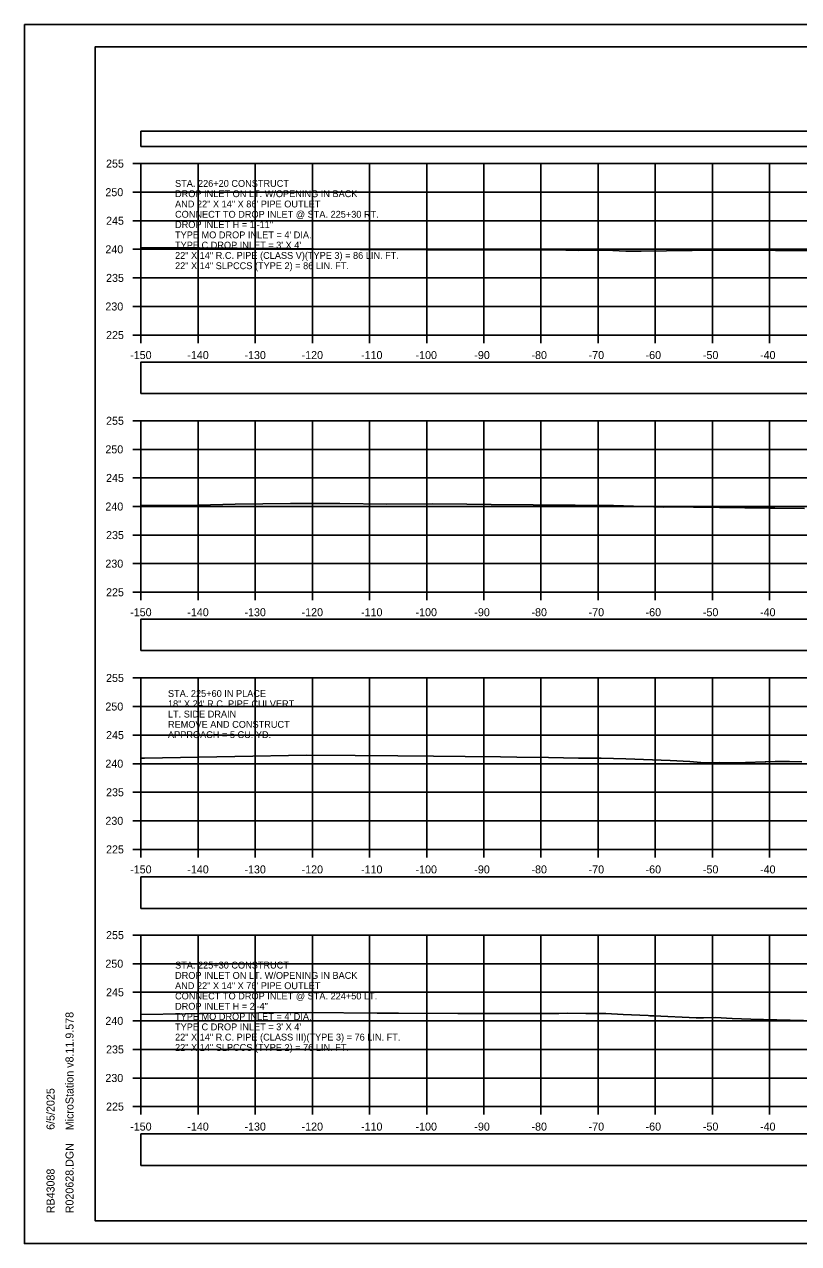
# Model space of a CAD drawing. Extents: x 1369627 to 1374022, y 380035 to 398173.
# Drawn here: x 1371928.1 to 1372063.6, y 385798.9 to 386012.2 of the extents above; entities that cross this region are included whole.
import ezdxf

# ---------------------------------------------------------------- set-up
doc = ezdxf.new("R2010")
doc.units = 0
for name, color, linetype in [('Default', 7, 'Continuous'), ('R_Axis', 7, 'Continuous'), ('R_Axis Annot', 7, 'Continuous'), ('R_Border', 7, 'Continuous'), ('R_Exist Surface', 7, 'Continuous'), ('R_Grid', 7, 'Continuous'), ('R_No Plot', 7, 'Continuous'), ('R_Water', 7, 'Continuous'), ('R_Water Annot', 7, 'Continuous')]:
    doc.layers.add(name, color=color, linetype=linetype)

msp = doc.modelspace()

# ---------------------------------------------------------------- linework, layer by layer
at = {"layer": 'Default'}
for points in [[(1371948.53, 385990.85), (1372248.53, 385990.85), (1372248.53, 385993.55), (1371948.53, 385993.55)], [(1371948.53, 385947.63), (1372248.53, 385947.63), (1372248.53, 385953.16), (1371948.53, 385953.16)], [(1371948.53, 385902.66), (1372248.53, 385902.66), (1372248.53, 385908.19), (1371948.53, 385908.19)], [(1371948.53, 385857.55), (1372248.53, 385857.55), (1372248.53, 385863.07), (1371948.53, 385863.07)], [(1371948.53, 385812.57), (1372248.53, 385812.57), (1372248.53, 385818.1), (1371948.53, 385818.1)]]:
    msp.add_lwpolyline(points, close=True, dxfattribs=at)
at = {"layer": 'R_Axis'}
for p, q in [((1371947.13, 385987.88), (1371948.53, 385987.88)), ((1371948.53, 385957.88), (1371948.53, 385987.88)), ((1371947.13, 385982.88), (1371948.53, 385982.88)), ((1371947.13, 385977.88), (1371948.53, 385977.88)), ((1371947.13, 385972.88), (1371948.53, 385972.88)), ((1371947.13, 385967.88), (1371948.53, 385967.88)), ((1371947.13, 385962.88), (1371948.53, 385962.88)), ((1371947.13, 385957.88), (1371948.53, 385957.88)), ((1371948.53, 385957.88), (1372248.53, 385957.88)), ((1371948.53, 385956.48), (1371948.53, 385957.88)), ((1371958.53, 385956.48), (1371958.53, 385957.88)), ((1371968.53, 385956.48), (1371968.53, 385957.88)), ((1371978.53, 385956.48), (1371978.53, 385957.88)), ((1371988.53, 385956.48), (1371988.53, 385957.88)), ((1371998.53, 385956.48), (1371998.53, 385957.88)), ((1372008.53, 385956.48), (1372008.53, 385957.88)), ((1372018.53, 385956.48), (1372018.53, 385957.88)), ((1372028.53, 385956.48), (1372028.53, 385957.88)), ((1372038.53, 385956.48), (1372038.53, 385957.88)), ((1372048.53, 385956.48), (1372048.53, 385957.88)), ((1372058.53, 385956.48), (1372058.53, 385957.88)), ((1371947.13, 385942.88), (1371948.53, 385942.88)), ((1371948.53, 385912.88), (1371948.53, 385942.88)), ((1371947.13, 385937.88), (1371948.53, 385937.88)), ((1371947.13, 385932.88), (1371948.53, 385932.88)), ((1371947.13, 385927.88), (1371948.53, 385927.88)), ((1371947.13, 385922.88), (1371948.53, 385922.88)), ((1371947.13, 385917.88), (1371948.53, 385917.88)), ((1371947.13, 385912.88), (1371948.53, 385912.88)), ((1371948.53, 385912.88), (1372248.53, 385912.88)), ((1371948.53, 385911.48), (1371948.53, 385912.88)), ((1371958.53, 385911.48), (1371958.53, 385912.88)), ((1371968.53, 385911.48), (1371968.53, 385912.88)), ((1371978.53, 385911.48), (1371978.53, 385912.88)), ((1371988.53, 385911.48), (1371988.53, 385912.88)), ((1371998.53, 385911.48), (1371998.53, 385912.88)), ((1372008.53, 385911.48), (1372008.53, 385912.88)), ((1372018.53, 385911.48), (1372018.53, 385912.88)), ((1372028.53, 385911.48), (1372028.53, 385912.88)), ((1372038.53, 385911.48), (1372038.53, 385912.88)), ((1372048.53, 385911.48), (1372048.53, 385912.88)), ((1372058.53, 385911.48), (1372058.53, 385912.88)), ((1371947.13, 385897.88), (1371948.53, 385897.88)), ((1371948.53, 385867.88), (1371948.53, 385897.88)), ((1371947.13, 385892.88), (1371948.53, 385892.88)), ((1371947.13, 385887.88), (1371948.53, 385887.88)), ((1371947.13, 385882.88), (1371948.53, 385882.88)), ((1371947.13, 385877.88), (1371948.53, 385877.88)), ((1371947.13, 385872.88), (1371948.53, 385872.88)), ((1371947.13, 385867.88), (1371948.53, 385867.88)), ((1371948.53, 385867.88), (1372248.53, 385867.88)), ((1371948.53, 385866.48), (1371948.53, 385867.88)), ((1371958.53, 385866.48), (1371958.53, 385867.88)), ((1371968.53, 385866.48), (1371968.53, 385867.88)), ((1371978.53, 385866.48), (1371978.53, 385867.88)), ((1371988.53, 385866.48), (1371988.53, 385867.88)), ((1371998.53, 385866.48), (1371998.53, 385867.88)), ((1372008.53, 385866.48), (1372008.53, 385867.88)), ((1372018.53, 385866.48), (1372018.53, 385867.88)), ((1372028.53, 385866.48), (1372028.53, 385867.88)), ((1372038.53, 385866.48), (1372038.53, 385867.88)), ((1372048.53, 385866.48), (1372048.53, 385867.88)), ((1372058.53, 385866.48), (1372058.53, 385867.88)), ((1371947.13, 385852.88), (1371948.53, 385852.88)), ((1371948.53, 385822.88), (1371948.53, 385852.88)), ((1371947.13, 385847.88), (1371948.53, 385847.88)), ((1371947.13, 385842.88), (1371948.53, 385842.88)), ((1371947.13, 385837.88), (1371948.53, 385837.88)), ((1371947.13, 385832.88), (1371948.53, 385832.88)), ((1371947.13, 385827.88), (1371948.53, 385827.88)), ((1371947.13, 385822.88), (1371948.53, 385822.88)), ((1371948.53, 385822.88), (1372248.53, 385822.88)), ((1371948.53, 385821.48), (1371948.53, 385822.88)), ((1371958.53, 385821.48), (1371958.53, 385822.88)), ((1371968.53, 385821.48), (1371968.53, 385822.88)), ((1371978.53, 385821.48), (1371978.53, 385822.88)), ((1371988.53, 385821.48), (1371988.53, 385822.88)), ((1371998.53, 385821.48), (1371998.53, 385822.88)), ((1372008.53, 385821.48), (1372008.53, 385822.88)), ((1372018.53, 385821.48), (1372018.53, 385822.88)), ((1372028.53, 385821.48), (1372028.53, 385822.88)), ((1372038.53, 385821.48), (1372038.53, 385822.88)), ((1372048.53, 385821.48), (1372048.53, 385822.88)), ((1372058.53, 385821.48), (1372058.53, 385822.88))]:
    msp.add_line(p, q, dxfattribs=at)
at = {"layer": 'R_Border'}
for p, q in [((1371940.53, 386008.34), (1372256.71, 386008.34)), ((1371940.53, 385802.88), (1371940.53, 386008.34)), ((1371940.53, 385802.88), (1371940.53, 385802.88)), ((1372256.71, 385802.88), (1371940.53, 385802.88))]:
    msp.add_line(p, q, dxfattribs=at)
at = {"layer": 'R_Exist Surface'}
for points in [[(1371948.53, 385973.2), (1371957.43, 385973.15), (1371958.78, 385973.17), (1371965.37, 385973.11), (1371974.07, 385973.02), (1371974.62, 385973.02), (1371986.89, 385972.85), (1371990.25, 385972.83), (1371998.72, 385972.8), (1372005.71, 385972.79), (1372007.85, 385972.8), (1372009.07, 385972.79), (1372022.86, 385972.72), (1372025.07, 385972.69), (1372026.25, 385972.73), (1372027.89, 385972.74), (1372029.93, 385972.74), (1372033.41, 385972.56), (1372034.98, 385972.53), (1372036.07, 385972.53), (1372049.43, 385972.72), (1372050.99, 385972.71), (1372059.58, 385972.69), (1372059.89, 385972.69), (1372059.97, 385972.69), (1372060.08, 385972.69), (1372068.3, 385972.63)], [(1371948.53, 385928.06), (1371958.51, 385928.11), (1371965.01, 385928.26), (1371974.69, 385928.38), (1371978.35, 385928.39), (1371983.31, 385928.41), (1371991.58, 385928.29), (1371999.53, 385928.33), (1372005.56, 385928.27), (1372009.83, 385928.22), (1372024.5, 385928.1), (1372028.4, 385928.05), (1372030.92, 385928.04), (1372031, 385928.04), (1372031.13, 385928.03), (1372031.22, 385928.03), (1372040.04, 385927.77), (1372043.01, 385927.8), (1372045.24, 385927.75), (1372049.76, 385927.7), (1372058.57, 385927.6), (1372059.43, 385927.59), (1372064.66, 385927.52)], [(1371948.53, 385883.84), (1371949.13, 385883.86), (1371964.94, 385884.14), (1371977.47, 385884.36), (1371986.01, 385884.33), (1371993.49, 385884.27), (1371999.74, 385884.22), (1372005.25, 385884.14), (1372011.43, 385884.05), (1372014.33, 385884.04), (1372019.83, 385883.94), (1372025.12, 385883.86), (1372029.05, 385883.83), (1372033.39, 385883.73), (1372041.16, 385883.46), (1372044.59, 385883.28), (1372047.15, 385883.05), (1372047.25, 385883.04), (1372049.84, 385883.08), (1372053.01, 385883.03), (1372054.35, 385883.06), (1372057.74, 385883.23), (1372057.85, 385883.23), (1372057.89, 385883.23), (1372059.52, 385883.24), (1372060.19, 385883.24), (1372060.82, 385883.29), (1372061.06, 385883.29), (1372062.04, 385883.27), (1372064.16, 385883.21)], [(1371948.53, 385838.98), (1371956.25, 385839.11), (1371958.83, 385839.16), (1371959.55, 385839.18), (1371969.18, 385839.26), (1371978.12, 385839.33), (1371989.85, 385839.22), (1371991.18, 385839.22), (1371993.62, 385839.2), (1372003.96, 385839.18), (1372006.59, 385839.17), (1372015.78, 385839.14), (1372019.29, 385839.14), (1372021.63, 385839.17), (1372023.24, 385839.24), (1372026.41, 385839.19), (1372029.88, 385839.15), (1372032.92, 385838.99), (1372037.3, 385838.8), (1372037.57, 385838.78), (1372038.26, 385838.75), (1372045.71, 385838.42), (1372046.99, 385838.39), (1372049.06, 385838.46), (1372051.99, 385838.32), (1372055.25, 385838.15), (1372055.61, 385838.14), (1372055.85, 385838.13), (1372056.06, 385838.12), (1372057.49, 385838.09), (1372064.49, 385837.93)]]:
    msp.add_lwpolyline(points, dxfattribs=at)
at = {"layer": 'R_Grid'}
for p, q in [((1371948.53, 385987.88), (1372248.53, 385987.88)), ((1371948.53, 385957.88), (1371948.53, 385987.88)), ((1371958.53, 385957.88), (1371958.53, 385987.88)), ((1371968.53, 385957.88), (1371968.53, 385987.88)), ((1371978.53, 385957.88), (1371978.53, 385987.88)), ((1371988.53, 385957.88), (1371988.53, 385987.88)), ((1371998.53, 385957.88), (1371998.53, 385987.88)), ((1372008.53, 385957.88), (1372008.53, 385987.88)), ((1372018.53, 385957.88), (1372018.53, 385987.88)), ((1372028.53, 385957.88), (1372028.53, 385987.88)), ((1372038.53, 385957.88), (1372038.53, 385987.88)), ((1372048.53, 385957.88), (1372048.53, 385987.88)), ((1372058.53, 385957.88), (1372058.53, 385987.88)), ((1371948.53, 385982.88), (1372248.53, 385982.88)), ((1371948.53, 385977.88), (1372248.53, 385977.88)), ((1371948.53, 385972.88), (1372248.53, 385972.88)), ((1371948.53, 385967.88), (1372248.53, 385967.88)), ((1371948.53, 385962.88), (1372248.53, 385962.88)), ((1371948.53, 385957.88), (1372248.53, 385957.88)), ((1371948.53, 385942.88), (1372248.53, 385942.88)), ((1371948.53, 385912.88), (1371948.53, 385942.88)), ((1371958.53, 385912.88), (1371958.53, 385942.88)), ((1371968.53, 385912.88), (1371968.53, 385942.88)), ((1371978.53, 385912.88), (1371978.53, 385942.88)), ((1371988.53, 385912.88), (1371988.53, 385942.88)), ((1371998.53, 385912.88), (1371998.53, 385942.88)), ((1372008.53, 385912.88), (1372008.53, 385942.88)), ((1372018.53, 385912.88), (1372018.53, 385942.88)), ((1372028.53, 385912.88), (1372028.53, 385942.88)), ((1372038.53, 385912.88), (1372038.53, 385942.88)), ((1372048.53, 385912.88), (1372048.53, 385942.88)), ((1372058.53, 385912.88), (1372058.53, 385942.88)), ((1371948.53, 385937.88), (1372248.53, 385937.88)), ((1371948.53, 385932.88), (1372248.53, 385932.88)), ((1371948.53, 385927.88), (1372248.53, 385927.88)), ((1371948.53, 385922.88), (1372248.53, 385922.88)), ((1371948.53, 385917.88), (1372248.53, 385917.88)), ((1371948.53, 385912.88), (1372248.53, 385912.88)), ((1371948.53, 385897.88), (1372248.53, 385897.88)), ((1371948.53, 385867.88), (1371948.53, 385897.88)), ((1371958.53, 385867.88), (1371958.53, 385897.88)), ((1371968.53, 385867.88), (1371968.53, 385897.88)), ((1371978.53, 385867.88), (1371978.53, 385897.88)), ((1371988.53, 385867.88), (1371988.53, 385897.88)), ((1371998.53, 385867.88), (1371998.53, 385897.88)), ((1372008.53, 385867.88), (1372008.53, 385897.88)), ((1372018.53, 385867.88), (1372018.53, 385897.88)), ((1372028.53, 385867.88), (1372028.53, 385897.88)), ((1372038.53, 385867.88), (1372038.53, 385897.88)), ((1372048.53, 385867.88), (1372048.53, 385897.88)), ((1372058.53, 385867.88), (1372058.53, 385897.88)), ((1371948.53, 385892.88), (1372248.53, 385892.88)), ((1371948.53, 385887.88), (1372248.53, 385887.88)), ((1371948.53, 385882.88), (1372248.53, 385882.88)), ((1371948.53, 385877.88), (1372248.53, 385877.88)), ((1371948.53, 385872.88), (1372248.53, 385872.88)), ((1371948.53, 385867.88), (1372248.53, 385867.88)), ((1371948.53, 385852.88), (1372248.53, 385852.88)), ((1371948.53, 385822.88), (1371948.53, 385852.88)), ((1371958.53, 385822.88), (1371958.53, 385852.88)), ((1371968.53, 385822.88), (1371968.53, 385852.88)), ((1371978.53, 385822.88), (1371978.53, 385852.88)), ((1371988.53, 385822.88), (1371988.53, 385852.88)), ((1371998.53, 385822.88), (1371998.53, 385852.88)), ((1372008.53, 385822.88), (1372008.53, 385852.88)), ((1372018.53, 385822.88), (1372018.53, 385852.88)), ((1372028.53, 385822.88), (1372028.53, 385852.88)), ((1372038.53, 385822.88), (1372038.53, 385852.88)), ((1372048.53, 385822.88), (1372048.53, 385852.88)), ((1372058.53, 385822.88), (1372058.53, 385852.88)), ((1371948.53, 385847.88), (1372248.53, 385847.88)), ((1371948.53, 385842.88), (1372248.53, 385842.88)), ((1371948.53, 385837.88), (1372248.53, 385837.88)), ((1371948.53, 385832.88), (1372248.53, 385832.88)), ((1371948.53, 385827.88), (1372248.53, 385827.88)), ((1371948.53, 385822.88), (1372248.53, 385822.88))]:
    msp.add_line(p, q, dxfattribs=at)
at = {"layer": 'R_No Plot'}
for p, q in [((1371928.13, 386012.24), (1372261.46, 386012.24)), ((1371928.13, 385798.91), (1372261.46, 385798.91))]:
    msp.add_line(p, q, dxfattribs=at)
for points in [[(1371928.12, 386012.24), (1372261.46, 386012.24), (1372261.46, 385798.9), (1371928.12, 385798.9)], [(1372174.45, 386008.34), (1372194.07, 386008.34), (1372194.07, 385998.46), (1372210.18, 385998.46), (1372233.38, 385998.46), (1372233.38, 385965.79), (1372256.59, 385965.79), (1372256.71, 385802.88), (1371940.53, 385802.88), (1371940.53, 386008.34)]]:
    msp.add_lwpolyline(points, close=True, dxfattribs=at)

# ---------------------------------------------------------------- texts
at = {"layer": 'R_Axis Annot'}
for s, p in [('255', (1371942.42, 385987.18)), ('250', (1371942.3, 385982.18)), ('245', (1371942.42, 385977.18)), ('240', (1371942.3, 385972.18)), ('235', (1371942.42, 385967.18)), ('230', (1371942.3, 385962.18)), ('225', (1371942.42, 385957.18)), ('-150', (1371946.64, 385953.68)), ('-140', (1371956.64, 385953.68)), ('-130', (1371966.64, 385953.68)), ('-120', (1371976.64, 385953.68)), ('-110', (1371987.04, 385953.68)), ('-100', (1371996.58, 385953.68)), ('-90', (1372006.87, 385953.68)), ('-80', (1372016.87, 385953.68)), ('-70', (1372026.87, 385953.68)), ('-60', (1372036.84, 385953.68)), ('-50', (1372046.87, 385953.68)), ('-40', (1372056.87, 385953.68)), ('255', (1371942.42, 385942.18)), ('250', (1371942.3, 385937.18)), ('245', (1371942.42, 385932.18)), ('240', (1371942.3, 385927.18)), ('235', (1371942.42, 385922.18)), ('230', (1371942.3, 385917.18)), ('225', (1371942.42, 385912.18)), ('-150', (1371946.64, 385908.68)), ('-140', (1371956.64, 385908.68)), ('-130', (1371966.64, 385908.68)), ('-120', (1371976.64, 385908.68)), ('-110', (1371987.04, 385908.68)), ('-100', (1371996.58, 385908.68)), ('-90', (1372006.87, 385908.68)), ('-80', (1372016.87, 385908.68)), ('-70', (1372026.87, 385908.68)), ('-60', (1372036.84, 385908.68)), ('-50', (1372046.87, 385908.68)), ('-40', (1372056.87, 385908.68)), ('255', (1371942.42, 385897.18)), ('250', (1371942.3, 385892.18)), ('245', (1371942.42, 385887.18)), ('240', (1371942.3, 385882.18)), ('235', (1371942.42, 385877.18)), ('230', (1371942.3, 385872.18)), ('225', (1371942.42, 385867.18)), ('-150', (1371946.64, 385863.68)), ('-140', (1371956.64, 385863.68)), ('-130', (1371966.64, 385863.68)), ('-120', (1371976.64, 385863.68)), ('-110', (1371987.04, 385863.68)), ('-100', (1371996.58, 385863.68)), ('-90', (1372006.87, 385863.68)), ('-80', (1372016.87, 385863.68)), ('-70', (1372026.87, 385863.68)), ('-60', (1372036.84, 385863.68)), ('-50', (1372046.87, 385863.68)), ('-40', (1372056.87, 385863.68)), ('255', (1371942.42, 385852.18)), ('250', (1371942.3, 385847.18)), ('245', (1371942.42, 385842.18)), ('240', (1371942.3, 385837.18)), ('235', (1371942.42, 385832.18)), ('230', (1371942.3, 385827.18)), ('225', (1371942.42, 385822.18)), ('-150', (1371946.64, 385818.68)), ('-140', (1371956.64, 385818.68)), ('-130', (1371966.64, 385818.68)), ('-120', (1371976.64, 385818.68)), ('-110', (1371987.04, 385818.68)), ('-100', (1371996.58, 385818.68)), ('-90', (1372006.87, 385818.68)), ('-80', (1372016.87, 385818.68)), ('-70', (1372026.87, 385818.68)), ('-60', (1372036.84, 385818.68)), ('-50', (1372046.87, 385818.68)), ('-40', (1372056.87, 385818.68))]:
    msp.add_text(s, height=1.4, dxfattribs=at).set_placement(p)
at = {"layer": 'R_Border'}
for s, p in [('MicroStation v8.11.9.578', (1371936.72, 385818.74)), ('6/5/2025', (1371933.4, 385818.81)), ('R020628.DGN', (1371936.72, 385804.21)), ('RB43088', (1371933.4, 385804.21))]:
    msp.add_text(s, height=1.4, rotation=90, dxfattribs=at).set_placement(p)
at = {"layer": 'R_Water'}
for s, p in [('STA. 225+60 IN PLACE', (1371953.25, 385894.56)), ('18" X 24\' R.C. PIPE CULVERT', (1371953.25, 385892.76)), ('LT. SIDE DRAIN', (1371953.25, 385890.96)), ('REMOVE AND CONSTRUCT', (1371953.25, 385889.16)), ('APPROACH = 5 CU. YD.', (1371953.25, 385887.36))]:
    msp.add_text(s, height=1.2, dxfattribs=at).set_placement(p)
at = {"layer": 'R_Water Annot'}
for s, p in [('STA. 226+20 CONSTRUCT', (1371954.49, 385983.81)), ('DROP INLET ON LT. W/OPENING IN BACK', (1371954.49, 385982.01)), ('AND 22" X 14" X 86\' PIPE OUTLET', (1371954.49, 385980.21)), ('CONNECT TO DROP INLET @ STA. 225+30 RT.', (1371954.49, 385978.41)), ('DROP INLET H = 1\'-11"', (1371954.49, 385976.61)), ("TYPE MO DROP INLET = 4' DIA.", (1371954.49, 385974.81)), ("TYPE C DROP INLET = 3' X 4'", (1371954.49, 385973.01)), ('22" X 14" R.C. PIPE (CLASS V)(TYPE 3) = 86 LIN. FT.', (1371954.49, 385971.21)), ('22" X 14" SLPCCS (TYPE 2) = 86 LIN. FT.', (1371954.49, 385969.41)), ('STA. 225+30 CONSTRUCT', (1371954.49, 385847.03)), ('AND 22" X 14" X 76\' PIPE OUTLET', (1371954.49, 385843.43)), ('DROP INLET ON LT. W/OPENING IN BACK', (1371954.49, 385845.23)), ('CONNECT TO DROP INLET @ STA. 224+50 LT.', (1371954.49, 385841.63)), ('DROP INLET H = 2\'-4"', (1371954.49, 385839.83)), ("TYPE MO DROP INLET = 4' DIA.", (1371954.49, 385838.03)), ("TYPE C DROP INLET = 3' X 4'", (1371954.49, 385836.23)), ('22" X 14" R.C. PIPE (CLASS III)(TYPE 3) = 76 LIN. FT.', (1371954.49, 385834.43)), ('22" X 14" SLPCCS (TYPE 2) = 76 LIN. FT.', (1371954.49, 385832.63))]:
    msp.add_text(s, height=1.2, dxfattribs=at).set_placement(p)

doc.saveas('drawing.dxf')
